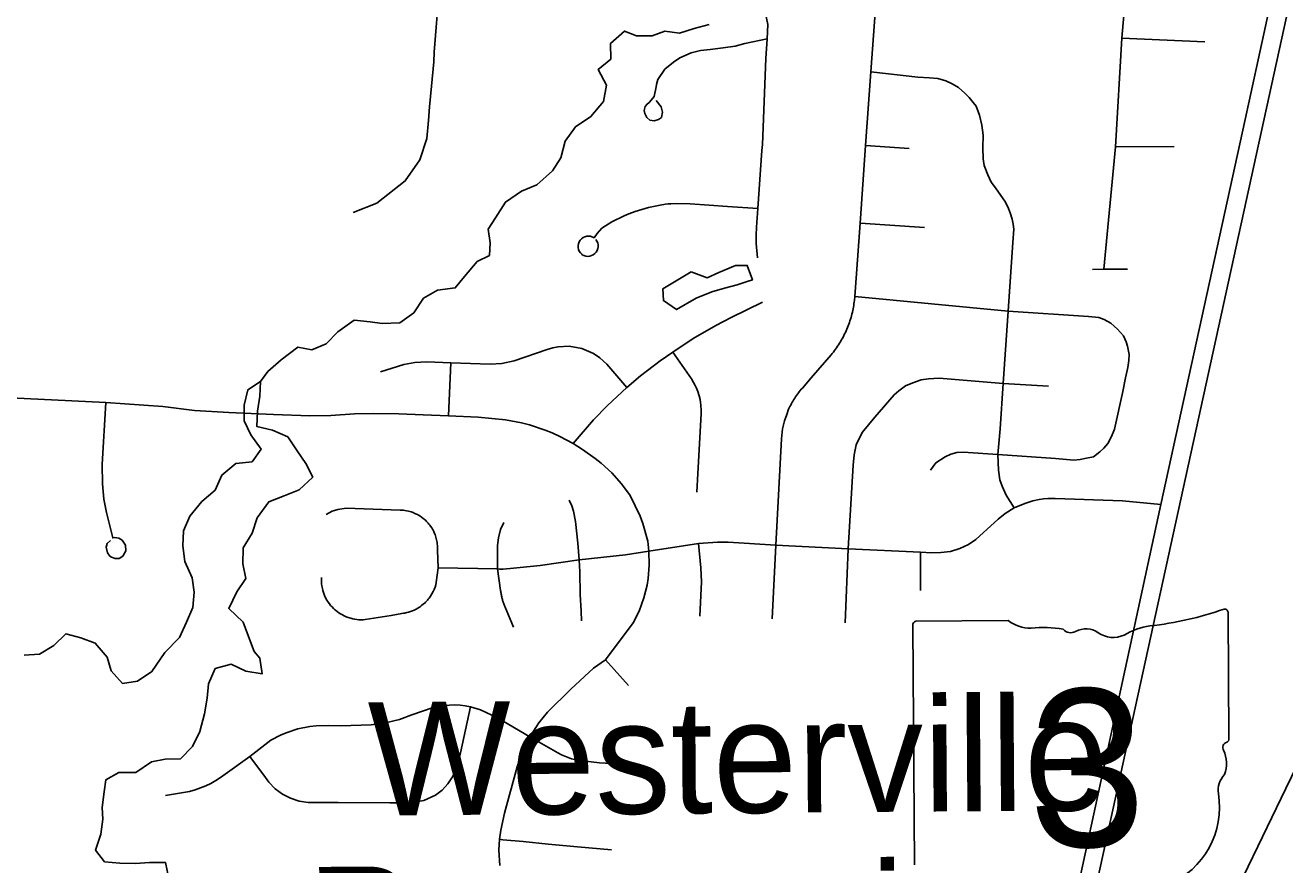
# Model space of a CAD drawing. Extents: x 114843 to 284848, y 317643 to 566895.
# Drawn here: x 224101 to 229664, y 458913 to 462619 of the extents above; entities that cross this region are included whole.
import ezdxf

# ---------------------------------------------------------------- set-up
doc = ezdxf.new("R2010")
doc.units = 0
for name, color, linetype in [('GM_X_County_Road', 7, 'Continuous'), ('GM_X_Minor_Lake', 7, 'Continuous'), ('GM_X_Minor_Lake_Text', 7, 'Continuous'), ('GM_X_Minor_River', 7, 'Continuous'), ('GM_X_Rail_Line', 7, 'Continuous'), ('GM_X_State_Location', 7, 'Continuous'), ('GM_X_State_Route', 7, 'Continuous'), ('GM_X_State_Shield', 7, 'Continuous'), ('GM_X_Township_Road', 7, 'Continuous')]:
    doc.layers.add(name, color=color, linetype=linetype)

msp = doc.modelspace()

# ---------------------------------------------------------------- linework, layer by layer
at = {"layer": 'GM_X_County_Road'}
msp.add_lwpolyline([(228452.8, 456746.9), (228568.8, 456989.6), (229378.7, 458650.2), (229668.9, 459249.2), (230356.8, 460667.5), (230882.9, 461737.6), (231004.4, 461985.7), (231182.9, 462352.8), (231471.2, 462933.6), (231589.6, 463179.4), (231843, 463658.4), (232445, 464881.6), (233074, 466127.7), (233443.8, 466866.3), (233837.9, 467658.4), (234031.8, 468064.3), (234188.3, 468389.2), (234433.5, 468893.6), (234650.3, 469338.7), (234878.2, 469806.4)], dxfattribs=at)
at = {"layer": 'GM_X_Minor_Lake'}
for points in [[(227042.8, 461530.7), (226917.5, 461455.5), (226919.9, 461403.5), (226978.2, 461364), (227063.7, 461414.8), (227133.4, 461441.4), (227189.2, 461457.9), (227245, 461472.4), (227290.2, 461487.5)], [(227290.2, 461487.5), (227312.8, 461495), (227290.3, 461558.9), (227238.3, 461558.4), (227164.7, 461527.8), (227112.9, 461503.3), (227042.8, 461530.7)], [(225112.1, 459854.5), (225088.1, 459920.5), (225064.1, 459984.5), (225000.1, 460044.5), (225035.9, 460118.6), (225075.8, 460176.7), (225061.8, 460240.8), (225063.7, 460312.8), (225103.6, 460377), (225125.5, 460445.1), (225177.3, 460515.2), (225245.2, 460541.4), (225311.1, 460567.5), (225371, 460623.7), (225340.9, 460683.7), (225302.9, 460739.7), (225260.9, 460801.6), (225193, 460831.6), (225125, 460847.5), (225127, 460915.5), (225136.9, 460981.6), (225140.8, 461045.7), (225084.9, 461009.6), (225069, 460941.5), (225069.1, 460873.4), (225097.1, 460811.4), (225143.1, 460747.4), (225103.2, 460691.3), (225031.3, 460685.1), (224969.5, 460633), (224939.6, 460566.9), (224881.7, 460516.7), (224827.8, 460452.6), (224799.9, 460386.5), (224798, 460320.4), (224806.1, 460252.4), (224838.1, 460180.3), (224848.2, 460116.3), (224842.2, 460048.2), (224814.4, 459984.1), (224782.5, 459916), (224718.6, 459849.8), (224660.8, 459765.6), (224596.9, 459723.5), (224531, 459713.4), (224481, 459769.3), (224463, 459829.4), (224411, 459891.3), (224347, 459915.3), (224281.1, 459933.2), (224227.2, 459881), (224165.3, 459842.9), (224097.4, 459838.8)], [(224735.7, 458852.8), (224721.6, 458922.9), (224649.7, 458922.8), (224587.8, 458918.7), (224519.9, 458920.6), (224452, 458926.4), (224411.9, 458978.4), (224435.8, 459048.5), (224443.8, 459114.6), (224441.7, 459166.7), (224449.6, 459234.7), (224457.6, 459288.8), (224515.4, 459320.9), (224589.4, 459321.1), (224659.2, 459367.2), (224719.1, 459379.3), (224787, 459381.5), (224840.9, 459435.6), (224872.8, 459501.7), (224892.7, 459579.8), (224904.6, 459647.9), (224910.5, 459712), (224940.4, 459780.1), (225010.3, 459798.2), (225076.3, 459768.3), (225148.2, 459756.4), (225138.1, 459824.5), (225112.1, 459854.5)]]:
    msp.add_lwpolyline(points, dxfattribs=at)
at = {"layer": 'GM_X_Minor_River'}
msp.add_lwpolyline([(225140.8, 461045.7), (225172.4, 461090), (225231.9, 461142.6), (225305.3, 461197.3), (225367.4, 461185.8), (225431.1, 461212.4), (225482.6, 461264.9), (225554.1, 461317.5), (225624.1, 461310.1), (225678.1, 461302.6), (225756, 461305.3), (225817.5, 461349.9), (225861, 461414.3), (225922.6, 461448.9), (226000.4, 461459.6), (226042, 461510), (226097.4, 461576.5), (226151.1, 461603), (226154.6, 461659.1), (226146.1, 461719.1), (226177.7, 461769.4), (226223.1, 461837.9), (226292.6, 461886.5), (226360.3, 461915.1), (226429.7, 461975.8), (226467.2, 462034.2), (226486.6, 462106.4), (226532, 462170.9), (226599.6, 462215.5), (226655, 462282), (226668.4, 462354.2), (226631.8, 462424), (226687.4, 462468.5), (226686.8, 462538.5), (226748.3, 462593.1), (226800.4, 462571.6), (226870.4, 462572.2), (226926.1, 462592.7), (226990.1, 462583.2), (227055.9, 462603.8), (227121.7, 462622.4)], dxfattribs=at)
at = {"layer": 'GM_X_Rail_Line'}
msp.add_lwpolyline([(226780, 449260.9), (227372, 451998.2), (228493.8, 457281.6), (229748.5, 463013.5), (231131.5, 469427.4), (232050.9, 473605.1), (232281.6, 474116.9), (232537.2, 474624.4), (232878.6, 475119.9), (233175.5, 475473), (233592, 475928.6), (234287.2, 476526.2), (236117, 478006.2), (236539.4, 478352.1), (237354.1, 479001.8), (237912.8, 479585), (238616.9, 480450.4), (239985.7, 482253.7)], dxfattribs=at)
at = {"layer": 'GM_X_State_Route'}
for points in [[(229488.2, 462203.2), (229668.6, 463027.5), (229806.6, 463671.7), (229847.4, 463859.3)], [(228271.9, 456613.9), (228343.7, 456913.3), (228623.6, 458225.4), (228632.6, 458268.7), (229116.3, 460502.9), (229488.2, 462203.2)]]:
    msp.add_lwpolyline(points, dxfattribs=at)
at = {"layer": 'GM_X_State_Shield'}
for p, q in [((229417.1, 459471.5), (229413.1, 460024.2)), ((228021.3, 459969.8), (228029, 458913.1)), ((228442.6, 459991), (228034.9, 459988)), ((229417, 459471.6), (229417.1, 459471.5))]:
    msp.add_line(p, q, dxfattribs=at)
for centre, radius, start, end in [((228907, 461435), 1476.4, 276.2593, 289.3213), ((229397.7, 460026.4), 15.5, 352.277, 98.1529), ((228037.2, 459972.1), 16.1, 98.5449, 188.5449), ((228538.8, 460114.4), 156.4, 232.0343, 271.5267), ((228595.8, 459398.9), 561.6, 80.9015, 95.4031), ((228719.1, 459982.5), 45.1, 220.2069, 297.5172), ((228786.2, 459860.9), 93.8, 54.8815, 119.556), ((229108.1, 459673.1), 297, 97.761, 121.1837), ((228906.1, 460029.3), 112.9, 234.2711, 295.2431), ((229413.8, 459430.9), 24, 108.3589, 210.7518), ((229400.6, 459469.2), 16.6, 290.0187, 8.149), ((229261.8, 459359.9), 144, 340.4478, 24.0644), ((229474.3, 459240.6), 104.8, 137.2214, 187.3445), ((229006.1, 459166.8), 369.3, 292.7238, 9.4007)]:
    msp.add_arc(centre, radius, start, end, dxfattribs=at)
at = {"layer": 'GM_X_Township_Road'}
for p, q in [((228944, 462562.3), (229310.6, 462545)), ((227812.1, 462088.2), (228005.3, 462074.4)), ((228916.5, 462081.6), (229175.3, 462083.4)), ((227789, 461745.8), (228072.9, 461725.6)), ((225970, 460895), (225981, 461129.1)), ((228420.6, 461037.9), (228620.2, 461025)), ((226855.5, 460297.7), (227074, 460330.6)), ((227415.9, 460323.6), (227400.4, 459999.3)), ((227735, 460307.6), (227723, 459980.7)), ((228055.1, 460292.3), (228055.6, 460123.6)), ((226664.6, 459817.7), (226766.2, 459703.8))]:
    msp.add_line(p, q, dxfattribs=at)
for points in [[(225895.7, 462350.4), (225905.2, 462457.5), (225906.9, 462499.7), (225916.1, 462610.2), (225927.2, 462734.7), (225928.8, 462790.9), (225942.1, 462907.5), (225947.5, 462991.9), (225971.2, 463220.1)], [(227355, 462065.6), (227356.8, 462092.3), (227372.3, 462471.8), (227378.6, 462559.3), (227380.5, 462621.6), (227366.2, 462690.6), (227340.4, 462748), (227309.9, 462828.4), (227286.2, 462915.8), (227278.8, 462987.1), (227282.8, 463077), (227285.4, 463152.1)], [(228864.9, 461541.5), (228916.5, 462081.6), (228944, 462562.3), (228988.2, 463068.2)], [(227415.9, 460323.6), (227440.6, 460793.1), (227446.2, 460836.8), (227455.1, 460872.9), (227465, 460900.7), (227472.4, 460923.9), (227475.4, 460930.1), (227478.5, 460936.4), (227481.7, 460942.6), (227485.1, 460948.8), (227488.5, 460954.9), (227492.1, 460960.9), (227495.7, 460966.9), (227499.5, 460972.8), (227503.4, 460978.6), (227507.4, 460984.4), (227511.4, 460990.1), (227515.6, 460995.7), (227519.8, 461001.3), (227524.2, 461006.8), (227528.6, 461012.2), (227533.2, 461017.5), (227572.8, 461063.1), (227660.5, 461164.2), (227665.4, 461170.3), (227670.3, 461176.4), (227675.1, 461182.6), (227679.7, 461188.9), (227684.3, 461195.3), (227688.7, 461201.8), (227693.1, 461208.3), (227697.3, 461214.9), (227701.3, 461221.6), (227705.3, 461228.3), (227709.2, 461235.1), (227712.9, 461242), (227716.5, 461249), (227720, 461256), (227723.4, 461263.1), (227726.7, 461270.2), (227729.8, 461277.3), (227732.8, 461284.6), (227735.7, 461291.9), (227738.4, 461299.2), (227741.1, 461306.6), (227743.5, 461314), (227745.9, 461321.5), (227748.1, 461329), (227750.2, 461336.5), (227752.2, 461344.1), (227754.1, 461351.7), (227755.8, 461359.4), (227757.3, 461367), (227758.8, 461374.7), (227760.1, 461382.4), (227761.3, 461390.2), (227762.3, 461397.9), (227763, 461404.5), (227764.6, 461421.9), (227789, 461745.8), (227812.1, 462088.2), (227835.6, 462413.5), (227870.4, 462895.1)], [(226887, 462346.3), (226888.9, 462356.9), (226895.3, 462379.6), (226926.4, 462425.1), (226963.9, 462455.6), (226992.7, 462474.7), (227042.8, 462497.7), (227083, 462506.8), (227125.7, 462511.4), (227183.2, 462518.7), (227236.1, 462526.1), (227279.8, 462537.9), (227378.6, 462559.3)], [(228468.3, 460488.1), (228434, 460544.3), (228415.2, 460584.3), (228405.6, 460611.7), (228399.2, 460654.9), (228396.8, 460724.6), (228406.1, 460837.9), (228420.6, 461037.9), (228442, 461356.8), (228463.1, 461659.5), (228466.6, 461719.4), (228463.6, 461740.9), (228459.8, 461762.4), (228451.1, 461790.5), (228440.7, 461816.8), (228427.8, 461842.3), (228409.7, 461867.7), (228386.5, 461900.7), (228367.5, 461926.2), (228352.8, 461958.4), (228335.5, 462000), (228331, 462029.8), (228330.4, 462077.9), (228331, 462133.2), (228326.2, 462177.9), (228316.2, 462221.5), (228300.7, 462261.7), (228287.2, 462278), (228269.5, 462299.3), (228251.4, 462319.3), (228223.3, 462343.7), (228195.1, 462359.7), (228166.9, 462372.9), (228131.2, 462383.5), (228094.8, 462386.3), (228042.8, 462390.3), (227835.6, 462413.5)], [(225882, 462198.5), (225887.5, 462258.6), (225895.7, 462350.4)], [(226887.1, 462286.4), (226909.2, 462259.1), (226915.1, 462235.8), (226911, 462212.3), (226898.6, 462202.8), (226878.9, 462196.9), (226859.6, 462199.9), (226846.5, 462211.3), (226837, 462228.9), (226835.3, 462242.5), (226839.4, 462260.7), (226846.1, 462269.6), (226858, 462278.6), (226879.5, 462304), (226887, 462346.3)], [(225549.6, 461792.6), (225654.2, 461833.7), (225779.8, 461931.5), (225843.6, 462024.7), (225874.6, 462118.3), (225882, 462198.5)], [(227335.7, 461592.1), (227329.9, 461655.5), (227328.7, 461691.9), (227330.6, 461727.9), (227337, 461810), (227355, 462065.6)], [(226621.5, 461673.1), (226626.2, 461666), (226629.5, 461658.1), (226631.2, 461649.7), (226631.4, 461641.2), (226630, 461632.7), (226627, 461624.7), (226622.6, 461617.3), (226616.9, 461611), (226610.1, 461605.7), (226602.5, 461601.9), (226594.3, 461599.5), (226585.8, 461598.7), (226577.2, 461599.5), (226569, 461601.8), (226561.4, 461605.6), (226558.8, 461607.8), (226553, 461614), (226548.3, 461621.2), (226545.1, 461629.1), (226543.5, 461637.5), (226543.4, 461646.1), (226545, 461654.5), (226548, 461662.5), (226552.5, 461669.8), (226558.3, 461676.1), (226565.1, 461681.2), (226572.8, 461685), (226581, 461687.3), (226589.6, 461688), (226598.1, 461687.1), (226613.9, 461680.7), (226626.6, 461699.3), (226647.8, 461722.7), (226692.3, 461750.4), (226745.8, 461777.3), (226766.7, 461786.3), (226795, 461797), (226823.9, 461806.2), (226853.2, 461813.9), (226882.8, 461820), (226905.2, 461825), (226928.9, 461828.8), (226940.9, 461829.9), (226952.9, 461831), (226976.9, 461831.6), (227037.7, 461830.4), (227121.4, 461824.7), (227202.6, 461818.6), (227337, 461810)], [(228813.8, 461541.2), (228864.9, 461541.5), (228968.7, 461542.3)], [(226520.6, 460772), (226611, 460877.8), (226673, 460941), (226758.2, 461019.8), (226819.1, 461071.6), (226906, 461137.4), (226961.6, 461175.9), (227051.5, 461235.4), (227151.3, 461293.4), (227219.5, 461329.2), (227357.4, 461396.9)], [(227764.6, 461421.9), (228442, 461356.8), (228796.2, 461333.8), (228842.8, 461328.8), (228865.7, 461319.9), (228894.8, 461303.3), (228925.5, 461277.6), (228950.9, 461248), (228962.5, 461221.4), (228969.5, 461201.6), (228976.6, 461165.1), (228974.5, 461138.4), (228970.9, 461107.8), (228960.6, 461062.8), (228948.1, 461002.4), (228912.3, 460836), (228898.7, 460803), (228881.6, 460772.5), (228865.3, 460751.6), (228847.2, 460735.9), (228819.6, 460714), (228787.6, 460707.7), (228759.9, 460702.3), (228732.2, 460699.5), (228650.8, 460705.9), (228396.8, 460724.6)], [(226758.2, 461019.8), (226670.1, 461123.1), (226638.9, 461151.4), (226610.8, 461169.9), (226558.8, 461192), (226503.5, 461201.7), (226454.6, 461199.7), (226430.7, 461195.2), (226406.9, 461188.1), (226260.5, 461137.2), (226205.7, 461125.3), (226154.9, 461122.7), (225981, 461129.1), (225874.3, 461133), (225822.7, 461130), (225773.4, 461120.8), (225670.9, 461088.4)], [(226961.6, 461175.9), (227043.2, 461057.4), (227052.8, 461042.3), (227060, 461029.1), (227065.7, 461016.9), (227071.7, 461002), (227077.8, 460983), (227081.8, 460966.5), (227085.5, 460941.7), (227086.9, 460918.7), (227086.6, 460903.9), (227071.8, 460639.7), (227066.9, 460557.5)], [(227735, 460307.6), (227757.1, 460676.6), (227762.3, 460723.2), (227771.1, 460766.2), (227797.9, 460821.2), (227853.1, 460889.6), (227938.5, 460987.8), (227958.9, 461005.2), (227988.2, 461026.7), (228021.7, 461040.9), (228058.5, 461053.5), (228090.4, 461058.6), (228138, 461060.6), (228420.6, 461037.9)], [(223945.7, 460979.1), (224457.8, 460953.7), (224709, 460936.5), (224848.6, 460918.8), (225000, 460909), (225198.6, 460900.7), (225358.1, 460894.5), (225451.2, 460896.4), (225556.1, 460903), (225641.1, 460905.5), (225750.8, 460904.2), (225858.2, 460898.8), (225970, 460895), (226102.4, 460888.7), (226222.3, 460877.3), (226293.7, 460863.8), (226328.9, 460854.6), (226397.9, 460831.8), (226428, 460819.6), (226462.8, 460803.3), (226520.6, 460772), (226562.7, 460746), (226618.9, 460705.9), (226644.3, 460686), (226691.8, 460642.6), (226734.8, 460594.6), (226772.8, 460542.7), (226817.1, 460451.2), (226828.8, 460419.7), (226850.6, 460342.1), (226855.5, 460297.7), (226857.2, 460235.7), (226852.2, 460177.1), (226847.3, 460148.1), (226832.8, 460091.1), (226812, 460032.6), (226786.4, 459980.6), (226664.6, 459817.7), (226610.7, 459780.4), (226511, 459688), (226408.5, 459587), (226369.5, 459540.3), (226329.6, 459477.8), (226294.6, 459406.3), (226273.5, 459345.1), (226218, 459140.7), (226201.4, 459065.6), (226196.3, 459025.7), (226193.7, 458977.8), (226197.4, 458909.5)], [(224478.5, 460344), (224463.4, 460332), (224459.2, 460315), (224464.7, 460289.6), (224475.5, 460275.9), (224482.5, 460270.8), (224498.9, 460264.7), (224516.4, 460264.9), (224533.1, 460275.4), (224545.6, 460298.2), (224544.5, 460324.2), (224530, 460345.8), (224514.9, 460354.6), (224497.6, 460357.4), (224487.8, 460356.1), (224460, 460468.6), (224449.3, 460526.5), (224442.7, 460594.5), (224441.9, 460680.1), (224457.8, 460953.7)], [(228396.8, 460724.6), (228243.9, 460734.9), (228214.9, 460733.4), (228189, 460726.2), (228163.9, 460714.1), (228123, 460687.8), (228099.2, 460655.5)], [(226548.2, 460259.8), (226541.4, 460332.1), (226531.8, 460429), (226523.4, 460473.3), (226514.9, 460497.3), (226503.6, 460522)], [(227074, 460330.6), (227158.5, 460336.5), (227205.7, 460336.8), (227415.9, 460323.6), (227735, 460307.6), (228055.1, 460292.3), (228103.9, 460290.5), (228144.9, 460291.3), (228187.9, 460296.7), (228228.8, 460308.5), (228267.2, 460327.1), (228298.8, 460348.8), (228398, 460438.2), (228429.3, 460463.8), (228468.3, 460488.1), (228516.3, 460508.4), (228551.7, 460519.5), (228579.1, 460525.4), (228598.4, 460528.1), (228617.8, 460529.8), (228637.2, 460530.4), (228649.3, 460530.2), (228946.6, 460519.8), (229116.3, 460502.9)], [(225430.8, 460459.8), (225457.1, 460473.8), (225482.2, 460481.3), (225519.2, 460486.9), (225757.8, 460478.9), (225766.4, 460478.4), (225772.5, 460477.7), (225778.6, 460476.9), (225784.7, 460475.9), (225793.6, 460473.9), (225799.5, 460472.3), (225805.4, 460470.6), (225814, 460467.5), (225819.6, 460465.3), (225825.2, 460462.8), (225833.3, 460458.8), (225838.6, 460455.8), (225843.8, 460452.7), (225851.3, 460447.7), (225858.6, 460442.3), (225863.2, 460438.5), (225869.9, 460432.5), (225874.2, 460428.3), (225880.4, 460421.7), (225884.3, 460417.1), (225888, 460412.4), (225891.6, 460407.5), (225896.6, 460400), (225899.7, 460394.8), (225902.5, 460389.6), (225905.3, 460384.2), (225909, 460375.9), (225911.2, 460370.3), (225913.2, 460364.6), (225915, 460358.8), (225916.6, 460353), (225918, 460347.1), (225919.2, 460341.1), (225920.1, 460335.1), (225920.9, 460329), (225921.4, 460322.9), (225921.8, 460313.8), (225921.7, 460307.6), (225921.5, 460301.5), (225924.5, 460224.2)], [(226187.4, 460218.8), (226187.8, 460322.1), (226192, 460355.7), (226200, 460392.6), (226215.5, 460423.5)], [(225924.5, 460224.2), (226187.4, 460218.8), (226196.1, 460218.3), (226211.7, 460218.5), (226227.3, 460219.2), (226242.9, 460220.3), (226257.5, 460221.7), (226375.8, 460234.6), (226457.1, 460246.6), (226548.2, 460259.8), (226752, 460281.6), (226855.5, 460297.7)], [(227074, 460330.6), (227085.4, 460223.6), (227087.2, 460162.6), (227080.5, 460011)], [(226558, 459990.2), (226556.8, 460031.9), (226552.3, 460106.1), (226550.9, 460206.3), (226548.2, 460259.8)], [(225410.6, 460181.5), (225410, 460170.8), (225410.1, 460161.9), (225410.6, 460153), (225411.6, 460144.1), (225412.5, 460138.2), (225413.7, 460132.4), (225415.8, 460123.7), (225418.4, 460115.2), (225421.3, 460106.7), (225423.6, 460101.2), (225430.8, 460085.2), (225439.4, 460072.3), (225444.6, 460065), (225450.3, 460057.9), (225456.3, 460051.1), (225462.7, 460044.6), (225467.1, 460040.5), (225471.7, 460036.5), (225478.8, 460030.9), (225486.3, 460025.6), (225494, 460020.6), (225502, 460016.1), (225510.1, 460011.9), (225518.5, 460008.2), (225527.1, 460005), (225533, 460003), (225538.8, 460001.3), (225547.8, 459999), (225556.8, 459997.2), (225566, 459995.9), (225575.2, 459995), (225584.4, 459994.6), (225593.7, 459994.7), (225603.4, 459995.3), (225718.2, 460013.7), (225764.4, 460022.4), (225771.5, 460023.3), (225777.4, 460024.3), (225786.3, 460026.2), (225794.6, 460028.4), (225803.2, 460031.1), (225811.2, 460034.1), (225819.5, 460037.6), (225827.2, 460041.4), (225835.1, 460045.7), (225842.3, 460050.2), (225847.3, 460053.5), (225852.1, 460057.1), (225861, 460064.3), (225865.5, 460068.2), (225869.8, 460072.4), (225877.6, 460080.7), (225881.5, 460085.2), (225885.2, 460089.9), (225891.8, 460099.1), (225897.7, 460108.8), (225903, 460118.8), (225907.4, 460128.7), (225911.1, 460138.9), (225914.2, 460149.2), (225916.4, 460159.3), (225924.5, 460224.2)], [(226257, 459962.5), (226220.5, 460049.8), (226219, 460053.5), (226217.5, 460057.3), (226216.1, 460061.1), (226214.8, 460064.9), (226213.4, 460068.7), (226212.2, 460072.5), (226211, 460076.4), (226209.8, 460080.2), (226208.7, 460084.1), (226207.7, 460088), (226206.7, 460091.9), (226205.8, 460095.8), (226204.9, 460099.8), (226204.1, 460103.7), (226203.3, 460107.7), (226202.6, 460111.6), (226201.9, 460115.5), (226201.3, 460119.5), (226200.7, 460124), (226187.4, 460218.8)], [(226329.6, 459477.8), (226187.3, 459561.7), (226111.5, 459596.9), (226068.5, 459610), (226044.6, 459614.7), (226021.6, 459617.5), (225998.5, 459618.7), (225975.4, 459618.4), (225952.4, 459616.4), (225902.3, 459607.2), (225808.7, 459575.7), (225754.6, 459554.8), (225692.4, 459539.4), (225628.9, 459530.3), (225495, 459527.2), (225439.4, 459528.3), (225386.1, 459526.9), (225358.9, 459523.8), (225305.3, 459512.9), (225253.4, 459495.8), (225228.3, 459485.1), (225185.8, 459462.6), (225093.3, 459391.8), (224984.6, 459313.7), (224964.4, 459298.5), (224943.3, 459284.7), (224921.5, 459272.2), (224898.8, 459261.2), (224851.5, 459243.5), (224827.2, 459237), (224791, 459230.2), (224721.5, 459218.3)], [(225093.3, 459391.8), (225163, 459298.8), (225177.7, 459277.3), (225205.7, 459248.8), (225238, 459225.1), (225273.6, 459206.8), (225311.7, 459194.4), (225351.2, 459188.2), (225483.5, 459187.9), (225711.5, 459186.2), (225797.5, 459186.1), (225862.3, 459197.1), (225913, 459220.4), (225942.8, 459242.8), (225968.3, 459270), (225988.8, 459301.1), (226001, 459327.7), (226016.3, 459373.2), (226068.5, 459610)], [(226329.6, 459477.8), (226453.2, 459407.5), (226470.3, 459398), (226513.6, 459381.2), (226551.8, 459373.5), (226636.9, 459363.3), (226716.6, 459359.3)], [(226196.3, 459025.7), (226211.1, 459023.1), (226300.7, 459015.7), (226410.6, 459004.8), (226539.9, 458992.8), (226689.9, 458979.3)]]:
    msp.add_lwpolyline(points, dxfattribs=at)

# ---------------------------------------------------------------- texts
at = {"layer": 'GM_X_Minor_Lake_Text'}
for s, height, rotation, p in [('Westerville', 499.974, 0.4105, (225616.8, 459130.4)), ('Reservoir', 499.97, 0.4094, (225348.2, 458403.4))]:
    msp.add_text(s, height=height, rotation=rotation, dxfattribs=at).set_placement(p)
at = {"layer": 'GM_X_State_Location'}
for s, rotation, p in [('s', 0.4148, (228706, 459376.1)), ('r', 0.4148, (228706, 459376.1)), ('3', 0.4149, (228555.9, 459302.3))]:
    msp.add_text(s, height=1, rotation=rotation, dxfattribs=at).set_placement(p)
at = {"layer": 'GM_X_State_Shield'}
msp.add_text('3', height=696.1, rotation=0.4148, dxfattribs=at).set_placement((228533.9, 458991.3))

doc.saveas('drawing.dxf')
